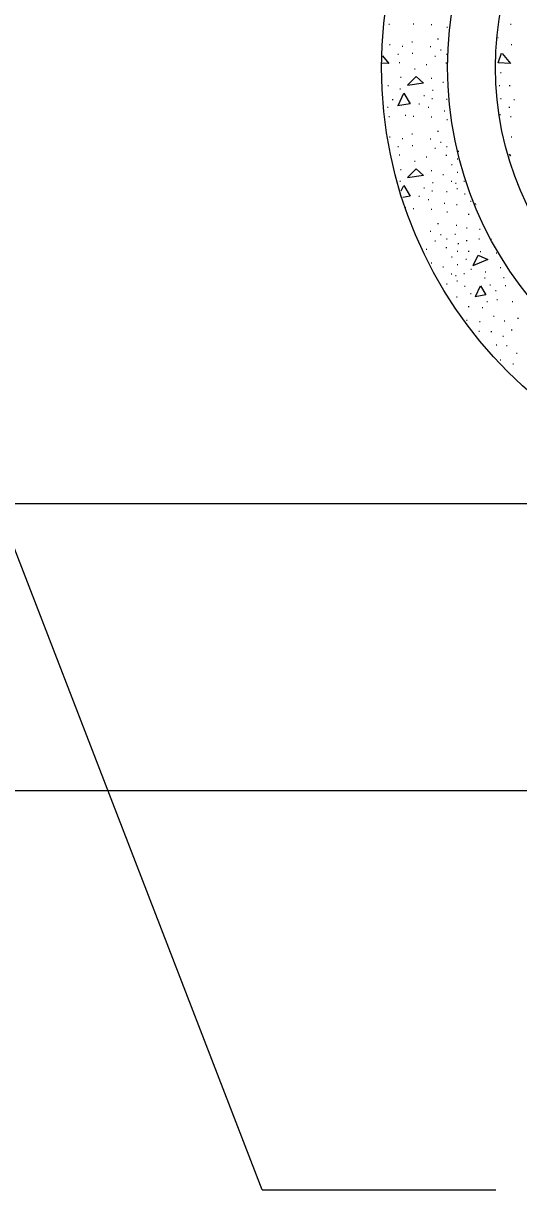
# Model space of a CAD drawing. Extents: x 2133490 to 2172050, y 2138301 to 2145980.
# Drawn here: x 2144622.2 to 2144648, y 2139111.8 to 2139172.5 of the extents above; entities that cross this region are included whole.
import ezdxf

# ---------------------------------------------------------------- set-up
doc = ezdxf.new("R2010")
doc.units = 0
for name, color, linetype in [('Design_PR_Roadway Dimensions', 7, 'Continuous'), ('Drainage_PR', 7, 'Continuous'), ('Utilities_PR_Underground Sanitary Sewer', 7, 'Continuous')]:
    doc.layers.add(name, color=color, linetype=linetype)

msp = doc.modelspace()

# ---------------------------------------------------------------- linework, layer by layer
at = {"layer": 'Design_PR_Roadway Dimensions'}
for q in [(2144613.455, 2139166.552), (2144646.77, 2139111.832)]:
    msp.add_line((2144634.624, 2139111.832), q, dxfattribs=at)
at = {"layer": 'Drainage_PR'}
for p, q in [((2144598.521, 2139147.544), (2144727.949, 2139147.544)), ((2144598.521, 2139132.61), (2144727.949, 2139132.61))]:
    msp.add_line(p, q, dxfattribs=at)
at = {"layer": 'Utilities_PR_Underground Sanitary Sewer'}
for p, q in [((2144641.205, 2139172.496), (2144641.242, 2139172.496)), ((2144642.472, 2139172.503), (2144642.509, 2139172.503)), ((2144643.413, 2139172.471), (2144643.45, 2139172.471)), ((2144644.232, 2139172.334), (2144644.269, 2139172.334)), ((2144647.534, 2139172.496), (2144647.572, 2139172.496)), ((2144641.237, 2139171.428), (2144641.275, 2139171.428)), ((2144641.902, 2139171.349), (2144641.939, 2139171.349)), ((2144642.41, 2139171.58), (2144642.447, 2139171.58)), ((2144643.355, 2139171.331), (2144643.393, 2139171.331)), ((2144643.749, 2139171.732), (2144643.786, 2139171.732)), ((2144646.882, 2139171.804), (2144646.897, 2139171.804)), ((2144647.567, 2139171.428), (2144647.604, 2139171.428)), ((2144641.678, 2139170.93), (2144641.715, 2139170.93)), ((2144642.424, 2139170.978), (2144642.462, 2139170.978)), ((2144643.604, 2139170.833), (2144643.642, 2139170.833)), ((2144643.893, 2139171.154), (2144643.93, 2139171.154)), ((2144644.214, 2139170.93), (2144644.251, 2139170.93)), ((2144641.75, 2139170.497), (2144641.787, 2139170.497)), ((2144642.544, 2139170.159), (2144642.581, 2139170.159)), ((2144643.154, 2139170.385), (2144643.191, 2139170.385)), ((2144644.182, 2139170.472), (2144644.219, 2139170.472)), ((2144641.815, 2139169.726), (2144641.852, 2139169.726)), ((2144643.413, 2139169.678), (2144643.45, 2139169.678)), ((2144647.022, 2139169.982), (2144647.059, 2139169.982)), ((2144641.148, 2139169.293), (2144641.185, 2139169.293)), ((2144641.775, 2139169.133), (2144641.812, 2139169.133)), ((2144643.485, 2139169.051), (2144643.522, 2139169.051)), ((2144644.012, 2139169.469), (2144644.05, 2139169.469)), ((2144646.947, 2139169.293), (2144646.984, 2139169.293)), ((2144647.477, 2139169.293), (2144647.515, 2139169.293)), ((2144641.389, 2139168.566), (2144641.426, 2139168.566)), ((2144642.77, 2139168.342), (2144642.808, 2139168.342)), ((2144643.027, 2139168.782), (2144643.064, 2139168.782)), ((2144643.445, 2139168.631), (2144643.482, 2139168.631)), ((2144644.207, 2139168.588), (2144644.244, 2139168.588)), ((2144647.019, 2139168.631), (2144647.057, 2139168.631)), ((2144647.719, 2139168.566), (2144647.756, 2139168.566)), ((2144641.133, 2139168.18), (2144641.17, 2139168.18)), ((2144641.205, 2139167.69), (2144641.242, 2139167.69)), ((2144642.064, 2139167.762), (2144642.101, 2139167.762)), ((2144642.472, 2139167.7), (2144642.509, 2139167.7)), ((2144643.258, 2139168.165), (2144643.296, 2139168.165)), ((2144643.413, 2139167.667), (2144643.45, 2139167.667)), ((2144644.085, 2139167.988), (2144644.122, 2139167.988)), ((2144646.979, 2139167.794), (2144647.017, 2139167.794)), ((2144647.462, 2139168.18), (2144647.5, 2139168.18)), ((2144647.534, 2139167.69), (2144647.572, 2139167.69)), ((2144644.232, 2139167.53), (2144644.269, 2139167.53)), ((2144641.237, 2139166.622), (2144641.275, 2139166.622)), ((2144641.902, 2139166.542), (2144641.939, 2139166.542)), ((2144642.41, 2139166.776), (2144642.447, 2139166.776)), ((2144643.355, 2139166.527), (2144643.393, 2139166.527)), ((2144643.749, 2139166.928), (2144643.786, 2139166.928)), ((2144647.567, 2139166.622), (2144647.604, 2139166.622)), ((2144641.678, 2139166.124), (2144641.715, 2139166.124)), ((2144642.424, 2139166.174), (2144642.462, 2139166.174)), ((2144643.604, 2139166.03), (2144643.642, 2139166.03)), ((2144643.893, 2139166.351), (2144643.93, 2139166.351)), ((2144644.214, 2139166.124), (2144644.251, 2139166.124)), ((2144644.64, 2139166.366), (2144644.677, 2139166.366)), ((2144644.806, 2139165.885), (2144644.844, 2139165.885)), ((2144641.75, 2139165.691), (2144641.787, 2139165.691)), ((2144642.544, 2139165.355), (2144642.581, 2139165.355)), ((2144643.154, 2139165.579), (2144643.191, 2139165.579)), ((2144644.182, 2139165.669), (2144644.219, 2139165.669)), ((2144644.764, 2139165.485), (2144644.801, 2139165.485)), ((2144641.815, 2139164.922), (2144641.852, 2139164.922)), ((2144643.413, 2139164.872), (2144643.45, 2139164.872)), ((2144644.012, 2139164.666), (2144644.05, 2139164.666)), ((2144644.47, 2139165.193), (2144644.508, 2139165.193)), ((2144644.764, 2139164.785), (2144644.801, 2139164.785)), ((2144641.775, 2139164.327), (2144641.812, 2139164.327)), ((2144643.485, 2139164.247), (2144643.522, 2139164.247)), ((2144644.448, 2139164.312), (2144644.485, 2139164.312)), ((2144644.677, 2139164.215), (2144644.714, 2139164.215)), ((2144645.118, 2139164.327), (2144645.155, 2139164.327)), ((2144642.77, 2139163.536), (2144642.808, 2139163.536)), ((2144643.027, 2139163.976), (2144643.064, 2139163.976)), ((2144643.445, 2139163.824), (2144643.482, 2139163.824)), ((2144644.207, 2139163.785), (2144644.244, 2139163.785)), ((2144644.742, 2139163.946), (2144644.779, 2139163.946)), ((2144645.15, 2139163.665), (2144645.187, 2139163.665)), ((2144642.081, 2139162.958), (2144642.101, 2139162.958)), ((2144642.472, 2139162.893), (2144642.509, 2139162.893)), ((2144643.258, 2139163.359), (2144643.296, 2139163.359)), ((2144643.413, 2139162.861), (2144643.45, 2139162.861)), ((2144644.085, 2139163.182), (2144644.122, 2139163.182)), ((2144644.734, 2139163.11), (2144644.772, 2139163.11)), ((2144645.456, 2139163.272), (2144645.493, 2139163.272)), ((2144644.232, 2139162.724), (2144644.269, 2139162.724)), ((2144645.344, 2139162.605), (2144645.381, 2139162.605)), ((2144643.355, 2139161.721), (2144643.393, 2139161.721)), ((2144643.749, 2139162.124), (2144643.786, 2139162.124)), ((2144644.709, 2139162.027), (2144644.747, 2139162.027)), ((2144645.247, 2139161.898), (2144645.284, 2139161.898)), ((2144645.929, 2139161.818), (2144645.966, 2139161.818)), ((2144643.604, 2139161.223), (2144643.642, 2139161.223)), ((2144643.893, 2139161.544), (2144643.93, 2139161.544)), ((2144644.214, 2139161.32), (2144644.251, 2139161.32)), ((2144644.64, 2139161.562), (2144644.677, 2139161.562)), ((2144644.806, 2139161.079), (2144644.844, 2139161.079)), ((2144645.24, 2139161.233), (2144645.277, 2139161.233)), ((2144645.889, 2139161.32), (2144645.927, 2139161.32)), ((2144646.524, 2139161.305), (2144646.554, 2139161.305)), ((2144643.154, 2139160.775), (2144643.191, 2139160.775)), ((2144644.182, 2139160.862), (2144644.219, 2139160.862)), ((2144644.47, 2139160.39), (2144644.508, 2139160.39)), ((2144644.764, 2139160.678), (2144644.801, 2139160.678)), ((2144645.344, 2139160.678), (2144645.381, 2139160.678)), ((2144645.961, 2139160.663), (2144645.999, 2139160.663)), ((2144646.795, 2139160.599), (2144646.833, 2139160.599)), ((2144643.413, 2139160.068), (2144643.45, 2139160.068)), ((2144644.012, 2139159.859), (2144644.05, 2139159.859)), ((2144644.764, 2139159.981), (2144644.801, 2139159.981)), ((2144645.215, 2139160.263), (2144645.252, 2139160.263)), ((2144646.997, 2139159.827), (2144647.034, 2139159.827)), ((2144644.448, 2139159.506), (2144644.485, 2139159.506)), ((2144644.677, 2139159.411), (2144644.714, 2139159.411)), ((2144645.118, 2139159.523), (2144645.155, 2139159.523)), ((2144645.479, 2139159.732), (2144645.516, 2139159.732)), ((2144646.185, 2139159.284), (2144646.223, 2139159.284)), ((2144646.225, 2139159.596), (2144646.263, 2139159.596)), ((2144647.174, 2139159.299), (2144647.211, 2139159.299)), ((2144644.207, 2139158.981), (2144644.244, 2139158.981)), ((2144644.742, 2139159.14), (2144644.779, 2139159.14)), ((2144645.15, 2139158.859), (2144645.187, 2139158.859)), ((2144646.467, 2139158.924), (2144646.504, 2139158.924)), ((2144646.755, 2139158.635), (2144646.793, 2139158.635)), ((2144647.261, 2139158.884), (2144647.298, 2139158.884)), ((2144644.734, 2139158.306), (2144644.772, 2139158.306)), ((2144645.456, 2139158.466), (2144645.493, 2139158.466)), ((2144646.307, 2139158.057), (2144646.345, 2139158.057)), ((2144646.828, 2139158.169), (2144646.865, 2139158.169)), ((2144647.622, 2139158.057), (2144647.659, 2139158.057)), ((2144645.344, 2139157.801), (2144645.381, 2139157.801)), ((2144646.058, 2139157.751), (2144646.096, 2139157.751)), ((2144645.247, 2139157.094), (2144645.284, 2139157.094)), ((2144645.929, 2139157.014), (2144645.966, 2139157.014)), ((2144646.658, 2139157.286), (2144646.696, 2139157.286)), ((2144647.213, 2139157.047), (2144647.251, 2139157.047)), ((2144647.913, 2139157.191), (2144647.95, 2139157.191)), ((2144645.889, 2139156.517), (2144645.927, 2139156.517)), ((2144646.524, 2139156.499), (2144646.561, 2139156.499)), ((2144647.141, 2139156.26), (2144647.178, 2139156.26)), ((2144647.582, 2139156.589), (2144647.619, 2139156.589)), ((2144646.795, 2139155.795), (2144646.833, 2139155.795)), ((2144647.333, 2139155.77), (2144647.37, 2139155.77)), ((2144646.997, 2139155.023), (2144647.034, 2139155.023)), ((2144647.855, 2139155.377), (2144647.893, 2139155.377)), ((2144647.654, 2139154.814), (2144647.691, 2139154.814))]:
    msp.add_line(p, q, dxfattribs=at)
for points in [[(2144640.884, 2139170.841), (2144641.215, 2139170.44), (2144640.851, 2139170.467)], [(2144647.104, 2139170.973), (2144647.544, 2139170.44), (2144646.907, 2139170.487), (2144647.066, 2139170.983)], [(2144642.186, 2139169.32), (2144642.634, 2139169.768), (2144643.009, 2139169.422), (2144642.178, 2139169.3)], [(2144641.69, 2139168.262), (2144641.989, 2139168.907), (2144642.327, 2139168.347), (2144641.653, 2139168.235)], [(2144647.467, 2139165.728), (2144647.544, 2139165.636), (2144647.49, 2139165.641)], [(2144642.186, 2139164.514), (2144642.634, 2139164.962), (2144643.009, 2139164.618), (2144642.178, 2139164.496)], [(2144641.855, 2139163.812), (2144641.989, 2139164.103), (2144642.327, 2139163.543), (2144641.944, 2139163.478)], [(2144645.737, 2139163.117), (2144645.707, 2139163.112)], [(2144645.712, 2139163.13), (2144645.722, 2139163.15)], [(2144645.591, 2139159.924), (2144645.862, 2139160.477), (2144646.357, 2139160.243), (2144645.583, 2139159.914)], [(2144645.712, 2139158.326), (2144645.974, 2139158.869), (2144646.253, 2139158.411), (2144645.707, 2139158.306)]]:
    msp.add_lwpolyline(points, dxfattribs=at)
for radius in [22.401, 18.966, 16.477]:
    msp.add_circle((2144663.235, 2139170.243), radius, dxfattribs=at)

doc.saveas('drawing.dxf')
